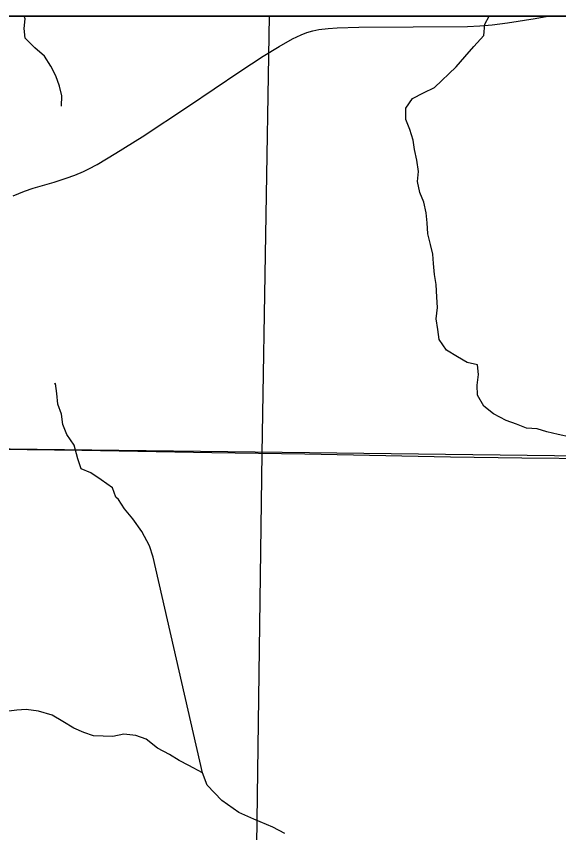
# Model space of a CAD drawing. Extents: x -6.2 to 37.4, y 0.2 to 22.2.
# Drawn here: x 2.1006 to 2.3726, y 20.6979 to 21.1074 of the extents above; entities that cross this region are included whole.
import ezdxf

# ---------------------------------------------------------------- set-up
doc = ezdxf.new("R2010")
doc.units = 0
for name, color, linetype in [('GM_X_Minor_River', 7, 'Continuous'), ('GM_X_Rail_Line', 7, 'Continuous'), ('GM_X_Township_Road', 7, 'Continuous'), ('GM_X_US_Shield', 7, 'Continuous'), ('SH_Cut_Line', 7, 'Continuous'), ('SH_Data', 7, 'Continuous')]:
    doc.layers.add(name, color=color, linetype=linetype)

msp = doc.modelspace()

# ---------------------------------------------------------------- linework, layer by layer
at = {"layer": 'GM_X_Minor_River'}
for points in [[(2.12325, 21.06237), (2.1234, 21.06749), (2.12222, 21.07245), (2.12048, 21.07763), (2.11797, 21.08244), (2.1147, 21.08747), (2.10989, 21.09159), (2.1051, 21.09647), (2.10449, 21.10124), (2.10501, 21.10615), (2.10455, 21.10742)], [(2.37848, 20.89639), (2.37226, 20.8977), (2.36661, 20.89901), (2.36171, 20.90047), (2.35641, 20.90082), (2.35135, 20.90286), (2.34628, 20.90471), (2.33992, 20.90793), (2.3351, 20.91187), (2.33186, 20.91746), (2.33162, 20.9224), (2.33235, 20.9277), (2.33193, 20.93264), (2.32665, 20.93374), (2.3218, 20.93654), (2.3164, 20.93992), (2.31257, 20.94534), (2.31196, 20.95029), (2.31118, 20.95563), (2.31173, 20.96131), (2.31151, 20.96662), (2.31113, 20.9729), (2.31032, 20.97785), (2.30973, 20.98337), (2.3095, 20.98812), (2.30831, 20.9929), (2.30695, 20.99825), (2.30655, 21.00377), (2.30614, 21.0089), (2.30497, 21.01425), (2.30302, 21.01905), (2.30186, 21.02459), (2.3022, 21.02951), (2.30142, 21.03522), (2.30025, 21.04057), (2.29964, 21.04533), (2.2979, 21.0507), (2.29596, 21.05569), (2.29595, 21.06138), (2.29932, 21.06621), (2.30472, 21.06909), (2.31031, 21.07178), (2.32124, 21.08209), (2.32557, 21.08709), (2.33009, 21.09227), (2.335, 21.09782), (2.33556, 21.1035), (2.33779, 21.10742)], [(2.15056, 20.86614), (2.14881, 20.87093), (2.14323, 20.87489), (2.13802, 20.87845), (2.13315, 20.88049), (2.1314, 20.88548), (2.12971, 20.89236), (2.12588, 20.89759), (2.12394, 20.90258), (2.12335, 20.90791), (2.12141, 20.9129), (2.121, 20.91822), (2.1202, 20.92318), (2.11962, 20.92282)], [(2.23527, 20.69748), (2.22928, 20.70066), (2.21971, 20.70468), (2.21221, 20.70809), (2.20363, 20.71399), (2.19624, 20.72176), (2.19392, 20.72788), (2.16932, 20.83606), (2.16738, 20.8418), (2.16357, 20.84892), (2.15899, 20.85529), (2.15494, 20.86032), (2.15187, 20.86501), (2.15056, 20.86614)], [(2.19392, 20.72788), (2.18719, 20.73165), (2.18232, 20.73405), (2.17746, 20.7372), (2.17147, 20.74038), (2.16571, 20.74488), (2.16063, 20.74671), (2.15457, 20.74724), (2.14905, 20.74623), (2.13938, 20.74646), (2.13449, 20.7481), (2.12942, 20.75031), (2.12401, 20.75366), (2.11859, 20.75683), (2.11181, 20.75889), (2.10557, 20.75961), (2.10082, 20.75934), (2.09549, 20.75871)]]:
    msp.add_lwpolyline(points, dxfattribs=at)
at = {"layer": 'GM_X_Rail_Line'}
for points in [[(2.98513, 21.10742), (1.68086, 21.10742)], [(2.21442, 20.38558), (2.21964, 20.58135), (2.22392, 20.88811), (2.22764, 21.10742)]]:
    msp.add_lwpolyline(points, dxfattribs=at)
at = {"layer": 'GM_X_Township_Road'}
for points in [[(2.09902, 21.01741), (2.10475, 21.01972), (2.10916, 21.02123), (2.11968, 21.02431), (2.1256, 21.02623), (2.12998, 21.0278), (2.13428, 21.02954), (2.13707, 21.0309), (2.14116, 21.03314), (2.15047, 21.03876), (2.16365, 21.04699), (2.18697, 21.06243), (2.21276, 21.07977), (2.22446, 21.08744), (2.23241, 21.0923), (2.23918, 21.09613), (2.24338, 21.09815), (2.24627, 21.09926), (2.24925, 21.10015), (2.25229, 21.1008), (2.25691, 21.10138), (2.26156, 21.10167), (2.27244, 21.10191), (2.32683, 21.10237), (2.33304, 21.10261), (2.33923, 21.10313), (2.34693, 21.10414), (2.36074, 21.10638), (2.36717, 21.10742)], [(1.97662, 20.89206), (2.02632, 20.89106), (2.05119, 20.89085), (2.13355, 20.88972), (2.18948, 20.88875), (2.19872, 20.88864), (2.2453, 20.88792), (2.31832, 20.88647), (2.35406, 20.88594), (2.39135, 20.88553), (2.45661, 20.88434), (2.47528, 20.88417), (2.47815, 20.88427)]]:
    msp.add_lwpolyline(points, dxfattribs=at)
at = {"layer": 'GM_X_US_Shield'}
msp.add_lwpolyline([(2.48227, 21.10742), (1.97903, 21.10742), (1.97458, 20.89192), (2.47961, 20.88578)], close=True, dxfattribs=at)
at = {"layer": 'SH_Cut_Line'}
msp.add_lwpolyline([(5.08086, 21.10742), (1.68086, 21.10742)], dxfattribs=at)
at = {"layer": 'SH_Data'}
msp.add_line((1.68086, 21.10742), (8.48086, 21.10742), dxfattribs=at)

doc.saveas('drawing.dxf')
